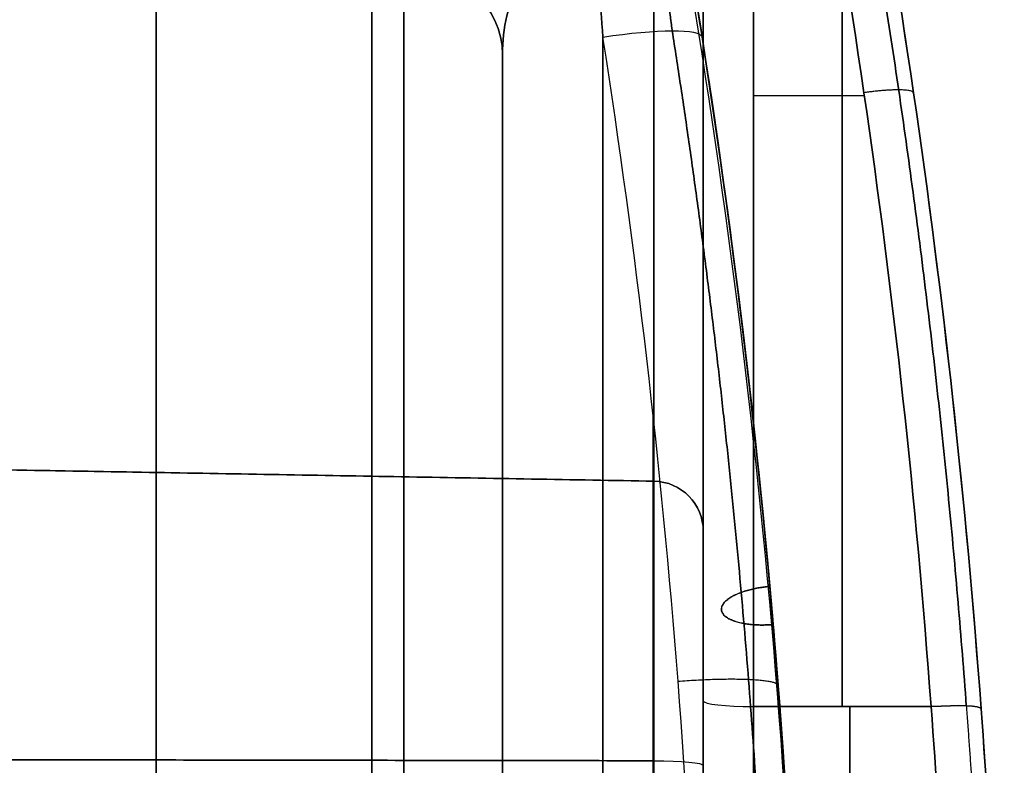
# Model space of a CAD drawing. Header units: millimetres. Extents: x -105 to 152, y -114 to 65.
# Tile 327 of 329: x 142 to 152, y 23 to 31. Entities that reach past the tile are written whole.
import ezdxf

# ---------------------------------------------------------------- set-up
doc = ezdxf.new("R2010")
doc.units = ezdxf.units.MM
doc.layers.add('Layer 01', color=18, linetype='Continuous', true_color=0x000000)

# ---------------------------------------------------------------- blocks, each defined once
blk = doc.blocks.new('Block 02')
at = {"layer": 'Layer 01'}
for p, q in [((143.6228, -35.6503), (143.6228, 35.6503)), ((149.076, 27.4015, -27.8579), (149.076, 15.5228, -27.8579)), ((149.076, 27.4015, 27.8579), (149.076, 15.5228, 27.8579)), ((149.076, 27.2104, -18.6576), (149.076, 27.2104, -28.0763)), ((149.076, 27.2104, 28.0763), (149.076, 27.2104, 18.6576)), ((129.076, 26.404, 34.3), (148.5848, 26.0635, 34.3)), ((129.076, 26.404, -34.3), (148.5848, 26.0635, -34.3)), ((147.076, 24.7672, 24.1712), (147.076, 14, 24.1712)), ((147.076, 24.7672, -24.1712), (147.076, 14, -24.1712))]:
    blk.add_line(p, q, dxfattribs=at)
at = {"layer": 'Layer 01', "extrusion": (0, 0, -1)}
for centre, radius, start in [((-66.201, 17.5), 85.875, 165.372911), ((-66.201, 17.5), 83.875, 168.102245), ((-66.201, 17.5, 12.0082), 83.875, 173.025107), ((-66.201, 17.5, -12.0082), 83.875, 173.025107), ((-148.576, 25.5635, -34.3), 0.5, 91)]:
    blk.add_arc(centre, radius, start, 180, dxfattribs=at)
at = {"layer": 'Layer 01', "extrusion": (-1, 8.59432e-16, -5.44921e-15)}
blk.add_arc((0, 181.3591, -149.076), 201.8591, 258.86762, 263.20703, dxfattribs=at)
at = {"layer": 'Layer 01', "extrusion": (-1, -3.13643e-14, -1.98865e-13)}
blk.add_arc((0, -181.3591, -149.076), 201.8591, 96.79297, 101.13238, dxfattribs=at)
at = {"layer": 'Layer 01', "extrusion": (-1, 2.33222e-16, 0)}
for centre, radius, start, end in [((0, 181.3591, -149.076), 201.8591, 258.86762, 263.20703), ((0, -181.3591, -149.576), 201.3591, 96.79297, 100.28757), ((0, -181.3591, -148.076), 199.3591, 94.006782, 98.796893), ((0, 181.3591, -147.076), 200.3591, 261.297549, 265.993218)]:
    blk.add_arc(centre, radius, start, end, dxfattribs=at)
at = {"layer": 'Layer 01', "extrusion": (-1, 2.33222e-16, 5.64488e-16)}
for centre, radius, start, end in [((0, 0, -145.7725), 35.6127, 90, 270), ((0, 0, -147.076), 34.6073, 113.86225, 151.16001)]:
    blk.add_arc(centre, radius, start, end, dxfattribs=at)
at = {"layer": 'Layer 01', "extrusion": (1, 1.61869e-15, -1.07791e-14)}
blk.add_arc((0, 181.3591, 149.576), 201.3591, 276.79297, 280.28757, dxfattribs=at)
at = {"layer": 'Layer 01', "extrusion": (1, 4.41264e-14, 2.93844e-13)}
blk.add_arc((0, -181.3591, 149.576), 201.3591, 79.71243, 83.20703, dxfattribs=at)
at = {"layer": 'Layer 01', "extrusion": (1, 2.16783e-31, -3.98619e-16)}
blk.add_arc((0, 0, 143.6228), 35.6503, 270, 90, dxfattribs=at)
at = {"layer": 'Layer 01', "extrusion": (-1, 3.82884e-29, 8.69627e-15)}
blk.add_arc((-32.6, -32.6, -148.5848), 6.5365, 360, 90, dxfattribs=at)
at = {"layer": 'Layer 01', "extrusion": (-1, -4.34813e-15, 2.86982e-29)}
blk.add_arc((-32.6, 32.6, -148.5848), 6.5365, 270, 0, dxfattribs=at)
at = {"layer": 'Layer 01', "extrusion": (1, 1.00532e-44, -1.00532e-44)}
blk.add_arc((32.6, -32.6, 149.076), 7.0365, 90, 180, dxfattribs=at)
at = {"layer": 'Layer 01', "extrusion": (1, 2.85516e-29, 4.03921e-15)}
blk.add_arc((32.6, 32.6, 149.076), 7.0365, 180, 270, dxfattribs=at)
at = {"layer": 'Layer 01', "extrusion": (-1, 0, 0)}
for centre, radius, start, end in [((-32.6, 32.6, -149.076), 7.0365, 270, 309.85714), ((-23, -36, -149.076), 2.5635, 180, 186.38125), ((-23, 36, -149.076), 2.5635, 95.20512, 180), ((-25, -28.5163, -149.076), 9.5, 42.90363, 83.20703), ((-25, -28.5163, -150.5355), 10, 36.09521, 83.20703), ((-25, 28.5163, -150.5355), 10, 276.79297, 323.90466), ((-12, -84.75, -149.076), 123.8135, 93.384488, 95.205124)]:
    blk.add_arc(centre, radius, start, end, dxfattribs=at)
at = {"layer": 'Layer 01', "extrusion": (-1, -4.15248e-14, 4.52987e-14)}
blk.add_arc((0, 0, -146.0935), 35.6071, 208.83999, 246.13775, dxfattribs=at)
at = {"layer": 'Layer 01', "extrusion": (-1, -3.29736e-14, -4.15115e-14)}
blk.add_arc((0, 0, -146.0935), 35.6071, 113.86225, 151.16001, dxfattribs=at)
at = {"layer": 'Layer 01', "extrusion": (1.12994e-15, 0.482365, -0.87597)}
blk.add_arc((-146.076, 34.6073), 1, 91, 180, dxfattribs=at)
at = {"layer": 'Layer 01', "extrusion": (-2.13559e-14, 0.482365, 0.87597)}
blk.add_arc((-146.076, -34.6073), 1, 180, 269, dxfattribs=at)
at = {"layer": 'Layer 01', "extrusion": (0.153099, -0.976586, -0.151129)}
blk.add_arc((150.9876, -15.5615, -4.7384), 1, 271.35722, 360, dxfattribs=at)
at = {"layer": 'Layer 01', "extrusion": (-0.153099, 0.976586, -0.151129)}
blk.add_arc((-150.9876, 15.5615, 4.7384), 1, 91.35722, 180, dxfattribs=at)
at = {"layer": 'Layer 01', "extrusion": (1, 5.98603e-15, 8.39475e-14)}
blk.add_arc((0, -181.3591, 148.076), 199.3591, 81.203107, 85.993218, dxfattribs=at)
at = {"layer": 'Layer 01', "extrusion": (1, -8.75445e-16, 7.80251e-15)}
blk.add_arc((0, 181.3591, 148.076), 199.3591, 274.006782, 278.796893, dxfattribs=at)
at = {"layer": 'Layer 01', "extrusion": (1, 5.13835e-15, 7.74247e-14)}
blk.add_arc((0, -181.3591, 147.076), 200.3591, 81.297549, 85.993218, dxfattribs=at)
at = {"layer": 'Layer 01', "extrusion": (-1, -8.38947e-16, 7.53324e-15)}
blk.add_arc((0, 181.3591, -147.076), 200.3591, 261.297549, 265.993218, dxfattribs=at)
at = {"layer": 'Layer 01', "extrusion": (-1, -3.63578e-15, -7.76699e-15)}
blk.add_arc((0, 0, -147.076), 34.6073, 113.86225, 151.16001, dxfattribs=at)
at = {"layer": 'Layer 01', "extrusion": (-1, -4.80047e-15, 3.33636e-15)}
blk.add_arc((0, 0, -147.076), 34.6073, 208.83999, 246.13775, dxfattribs=at)
at = {"layer": 'Layer 01', "extrusion": (-1.42064e-14, -1.39606e-14, -1)}
for centre in [(-148.576, 25.5635, 36), (-148.576, 25.5635, -36)]:
    blk.add_arc(centre, 0.5, 91, 180, dxfattribs=at)
at = {"layer": 'Layer 01', "extrusion": (1, -9.58503e-15, -5.64488e-16)}
blk.add_arc((23, -36, 148.5848), 3.0635, 275.20512, 0, dxfattribs=at)
at = {"layer": 'Layer 01', "extrusion": (-5.76093e-16, 1.00557e-17, -1)}
blk.add_arc((-148.576, 25.5635, 32.6), 0.5, 91, 180, dxfattribs=at)
at = {"layer": 'Layer 01', "extrusion": (1.02328e-17, 1.00557e-17, -1)}
blk.add_arc((-148.576, 25.5635, -32.6), 0.5, 91, 180, dxfattribs=at)
at = {"layer": 'Layer 01', "extrusion": (1, -9.2729e-16, -1.01627e-14)}
blk.add_arc((23, 36, 148.5848), 3.0635, 360, 84.79488, dxfattribs=at)
at = {"layer": 'Layer 01'}
blk.add_arc((148.576, 25.5635, -34.3), 0.5, 0, 89, dxfattribs=at)
at = {"layer": 'Layer 01', "extrusion": (-1, 1.20952e-14, -1.10435e-14)}
blk.add_arc((-23, -36, -149.076), 2.5635, 180, 264.79488, dxfattribs=at)
at = {"layer": 'Layer 01', "extrusion": (-1, 1.21981e-14, 4.64597e-18)}
blk.add_arc((-23, 36, -149.076), 2.5635, 95.20512, 180, dxfattribs=at)
at = {"layer": 'Layer 01', "extrusion": (-6.2151e-15, 0.99298, 0.118282)}
blk.add_arc((-149.576, -21.7731, 21.4515), 0.5, 0, 90, dxfattribs=at)
at = {"layer": 'Layer 01', "extrusion": (1, 5.90036e-15, -5.23923e-15)}
blk.add_arc((25, -28.5163, 149.076), 9.5, 96.79297, 180, dxfattribs=at)
at = {"layer": 'Layer 01', "extrusion": (8.40445e-16, -0.99298, 0.118282)}
blk.add_arc((149.576, 21.7731, -21.4515), 0.5, 180, 270, dxfattribs=at)
at = {"layer": 'Layer 01', "extrusion": (1, -5.48618e-15, 4.16727e-15)}
blk.add_arc((25, 28.5163, 149.076), 9.5, 180, 263.20703, dxfattribs=at)
at = {"layer": 'Layer 01', "extrusion": (-1, -8.40592e-15, 1.95866e-15)}
blk.add_arc((-25, -28.5163, -149.576), 10, 10.71506, 83.20703, dxfattribs=at)
at = {"layer": 'Layer 01', "extrusion": (-1, 7.93124e-15, 1.45032e-15)}
blk.add_arc((-25, 28.5163, -149.576), 10, 276.79297, 349.28494, dxfattribs=at)
at = {"layer": 'Layer 01', "extrusion": (0.072789, -0.990346, 0.117968)}
blk.add_arc((152.6807, 19.4501, -10.3783), 0.5, 0, 89.50323, dxfattribs=at)
at = {"layer": 'Layer 01', "extrusion": (0.072789, -0.990346, -0.117968)}
blk.add_arc((152.6807, -19.4501, -10.3783), 0.5, 270.49677, 360, dxfattribs=at)
at = {"layer": 'Layer 01', "extrusion": (-1, 1.11104e-14, -1.24931e-13)}
blk.add_arc((-12, 84.75, -148.5848), 124.3135, 264.794876, 268.380129, dxfattribs=at)
at = {"layer": 'Layer 01', "extrusion": (-1, 2.39714e-13, 4.08142e-12)}
blk.add_arc((-12, -84.75, -148.5848), 124.3135, 91.619871, 95.205124, dxfattribs=at)
at = {"layer": 'Layer 01', "extrusion": (-1.17232e-15, -0.995876, -0.090722)}
blk.add_arc((148.576, -40.5017, -19.6392), 0.5, 271, 0, dxfattribs=at)
at = {"layer": 'Layer 01', "extrusion": (-7.09039e-15, 0.995876, -0.090722)}
blk.add_arc((-148.576, 40.5017, 19.6392), 0.5, 91, 180, dxfattribs=at)
at = {"layer": 'Layer 01', "extrusion": (-1, -7.42848e-17, 1.24577e-15)}
blk.add_arc((-12, 84.75, -149.076), 123.8135, 264.794876, 268.380129, dxfattribs=at)
at = {"layer": 'Layer 01'}
for points, degree in [([(149.576, 35.9605, 16.7629), (150.4527, 31.9719, 17.4869), (151.0452, 27.9249, 18.0972), (151.3464, 23.8172, 18.5865)], 3), ([(151.3464, 23.8172, -18.5865), (151.0452, 27.9249, -18.0972), (150.4527, 31.9719, -17.4869), (149.576, 35.9605, -16.7629)], 3), ([(151.845, 23.7947, 18.09), (151.5421, 27.9162, 17.6019), (150.9461, 31.9768, 16.9931), (150.0643, 35.9788, 16.271)], 3), ([(150.0643, 35.9788, -16.271), (150.9461, 31.9768, -16.9931), (151.5421, 27.9162, -17.6019), (151.845, 23.7947, -18.09)], 3), ([(150.0758, 17.6913, -6.7868), (150.0647, 22.5768, -8.8104), (149.6264, 27.4597, -10.8334), (148.7637, 32.2793, -12.8306)], 3), ([(148.7637, 32.2793, 12.8306), (149.6264, 27.4596, 10.8334), (150.0647, 22.5768, 8.8104), (150.076, 17.6913, 6.7868)], 3), ([(150.076, 17.5, 7.7899), (150.076, 22.3194, 9.7862), (149.6604, 27.1373, 11.7814), (148.8314, 31.8957, 13.7517)], 3), ([(148.8314, 31.8957, -13.7517), (149.6604, 27.1373, -11.7814), (150.076, 22.3194, -9.7862), (150.076, 17.5, -7.7899)], 3), ([(147.9904, 31.5415, 15.4927), (148.0201, 31.1905, 15.5464), (148.0487, 30.8395, 15.6005), (148.076, 30.4884, 15.6549)], 3), ([(148.076, 30.4884, -15.6549), (148.0487, 30.8395, -15.6005), (148.0201, 31.1905, -15.5464), (147.9904, 31.5415, -15.4927)], 3), ([(148.8907, 31.5514, -14.509), (148.9507, 31.1978, -14.5598), (149.0085, 30.8442, -14.6125), (149.064, 30.4904, -14.6666)], 3), ([(149.064, 30.4904, 14.6666), (149.0085, 30.8442, 14.6125), (148.9507, 31.1978, 14.5598), (148.8907, 31.5514, 14.509)], 3), ([(149.076, 17.5882, -17.2226), (149.076, 21.9309, -16.838), (148.7402, 26.2306, -16.3138), (148.076, 30.4884, -15.6549)], 3), ([(149.076, 17.5882, 17.2226), (149.076, 21.9309, 16.838), (148.7402, 26.2306, 16.3138), (148.076, 30.4884, 15.6549)], 3), ([(149.064, 30.4904, -14.6666), (149.7362, 26.2026, -15.3223), (150.076, 21.8729, -15.8438), (150.076, 17.5, -16.2265)], 3), ([(150.076, 17.5, 16.2265), (150.076, 21.8729, 15.8438), (149.7362, 26.2026, 15.3223), (149.064, 30.4904, 14.6666)], 3), ([(150.6815, 29.9027, -17.7673), (150.1288, 29.9027, -17.7673), (149.576, 29.9027, -17.7673)], 2), ([(150.6815, 29.9027, 17.7673), (150.1288, 29.9027, 17.7673), (149.576, 29.9027, 17.7673)], 2), ([(148.5848, 26.0635, 32.6), (138.8304, 26.2337, 32.6), (129.076, 26.404, 32.6)], 2), ([(129.076, 26.404, 36), (138.8304, 26.2337, 36), (148.5848, 26.0635, 36)], 2), ([(129.076, 26.404, -36), (138.8304, 26.2337, -36), (148.5848, 26.0635, -36)], 2), ([(129.076, 26.404, -32.6), (138.8304, 26.2337, -32.6), (148.5848, 26.0635, -32.6)], 2), ([(148.5848, 26.0635, -36), (148.5848, 26.0635, -34.3), (148.5848, 26.0635, -32.6)], 2), ([(148.5848, 26.0635, 32.6), (148.5848, 26.0635, 34.3), (148.5848, 26.0635, 36)], 2), ([(149.076, 25.5635, -32.6), (149.076, 25.5635, -34.3), (149.076, 25.5635, -36)], 2), ([(149.076, 25.5635, 36), (149.076, 25.5635, 34.3), (149.076, 25.5635, 32.6)], 2), ([(151.3464, 23.8172, -18.5865), (150.4612, 23.8172, -18.5865), (149.576, 23.8172, -18.5865)], 2), ([(149.576, 23.8172, 18.5865), (150.4612, 23.8172, 18.5865), (151.3464, 23.8172, 18.5865)], 2), ([(151.3464, 23.8172, 18.5865), (151.3978, 23.1513, 18.6658), (151.4391, 22.5034, 18.8102), (151.4719, 21.8729, 19.0178)], 3), ([(151.4719, 21.8729, -19.0178), (151.4391, 22.5034, -18.8102), (151.3978, 23.1513, -18.6658), (151.3464, 23.8172, -18.5865)], 3), ([(151.9712, 21.7412, 18.5429), (151.9383, 22.4066, 18.3251), (151.8968, 23.0908, 18.1733), (151.845, 23.7947, 18.09)], 3), ([(151.845, 23.7947, -18.09), (151.8968, 23.0909, -18.1733), (151.9383, 22.4066, -18.3251), (151.9712, 21.7412, -18.5429)], 3), ([(128.5848, 23.3096, -39.3985), (138.5848, 23.2938, -39.2247), (148.5848, 23.2779, -39.0508)], 2), ([(148.5848, 23.2779, 39.0508), (138.5848, 23.2938, 39.2247), (128.5848, 23.3096, 39.3985)], 2)]:
    blk.add_open_spline(points, degree=degree, dxfattribs=at)
for points, weights in [([(151.6975, 23.8255, 18.4395), (151.3943, 27.9408, 17.9501), (150.7993, 31.9971, 17.3396), (149.9149, 36.0078, 16.6123)], [0.855082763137, 0.856345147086, 0.858099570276, 0.860282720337]), ([(149.9149, 36.0078, -16.6123), (150.7993, 31.9971, -17.3396), (151.3943, 27.9408, -17.9501), (151.6975, 23.8255, -18.4395)], [0.860282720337, 0.858099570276, 0.856345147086, 0.855082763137]), ([(148.6237, 31.602, 15.169), (148.6736, 31.2498, 15.231), (148.7212, 30.8995, 15.2939), (148.7665, 30.5506, 15.3573)], [0.872628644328, 0.86758164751, 0.862606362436, 0.857715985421]), ([(148.7665, 30.5506, -15.3573), (148.7212, 30.8995, -15.2939), (148.6736, 31.2498, -15.231), (148.6237, 31.602, -15.169)], [0.857715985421, 0.862606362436, 0.86758164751, 0.872628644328]), ([(149.7831, 17.5624, -16.9309), (149.7815, 21.9313, -16.5456), (149.4414, 26.2554, -16.0204), (148.7665, 30.5506, -15.3573)], [0.853553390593, 0.85436634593, 0.855772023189, 0.857715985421]), ([(148.7665, 30.5506, 15.3573), (149.4414, 26.2554, 16.0204), (149.7815, 21.9313, 16.5456), (149.7831, 17.5624, 16.9309)], [0.857715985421, 0.855772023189, 0.85436634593, 0.853553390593]), ([(151.6975, 23.8255, 18.4395), (151.7484, 23.1467, 18.5193), (151.7896, 22.4856, 18.6658), (151.8223, 21.8436, 18.8761)], [0.855082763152, 0.855771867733, 0.85615219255, 0.856273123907]), ([(151.6975, 23.8255, -18.4395), (151.7484, 23.1467, -18.5193), (151.7896, 22.4856, -18.6658), (151.8223, 21.8436, -18.8761)], [0.855082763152, 0.855771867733, 0.85615219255, 0.856273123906])]:
    blk.add_rational_spline(points, weights, degree=3, dxfattribs=at)
at = {"layer": 'Layer 01', "extrusion": (-5.34424e-13, 0.382683, -0.92388)}
blk.add_open_spline([(148.7967, 31.9021, 13.7555), (149.2215, 29.4977, 12.7596), (149.5414, 27.0705, 11.7542), (149.9686, 22.197, 9.7355), (150.076, 19.7509, 8.7223), (150.076, 17.3087, 7.7107)], degree=3, knots=[0, 0, 0, 0, 8.015467, 8.015467, 16.030935, 16.030935, 16.030935, 16.030935], dxfattribs=at)
at = {"layer": 'Layer 01', "extrusion": (-6.02435e-12, -0.382683, -0.92388)}
blk.add_open_spline([(148.7967, 31.9021, -13.7555), (149.2215, 29.4977, -12.7596), (149.5414, 27.0705, -11.7542), (149.9686, 22.197, -9.7355), (150.076, 19.7509, -8.7223), (150.076, 17.3087, -7.7107)], degree=3, knots=[0, 0, 0, 0, 8.015467, 8.015467, 16.030933, 16.030933, 16.030933, 16.030933], dxfattribs=at)
at = {"layer": 'Layer 01'}
for points, knots in [([(147.076, 30.3149, 16.6933), (147.076, 30.446, 16.5764), (147.0896, 30.5753, 16.4582), (147.1484, 30.827, 16.2226), (147.1939, 30.9503, 16.1043), (147.3276, 31.1806, 15.8774), (147.4157, 31.2888, 15.7676), (147.5979, 31.4215, 15.6285), (147.6651, 31.4592, 15.588), (147.8177, 31.5171, 15.5239), (147.9021, 31.5362, 15.5013), (147.9904, 31.5415, 15.4927)], [0, 0, 0, 0, 0.527731, 0.527731, 1.055463, 1.055463, 1.583194, 1.583194, 1.847059, 1.847059, 2.110925, 2.110925, 2.110925, 2.110925]), ([(147.9904, 31.5415, -15.4927), (147.9029, 31.5363, -15.5012), (147.8182, 31.5172, -15.5237), (147.6653, 31.4593, -15.5879), (147.5956, 31.42, -15.6301), (147.4154, 31.2882, -15.7683), (147.3267, 31.1793, -15.8787), (147.1935, 30.9494, -16.1052), (147.1481, 30.8259, -16.2237), (147.0895, 30.5745, -16.459), (147.076, 30.446, -16.5764), (147.076, 30.3149, -16.6933)], [0, 0, 0, 0, 0.263854, 0.263854, 0.527708, 0.527708, 1.055416, 1.055416, 1.583125, 1.583125, 2.110833, 2.110833, 2.110833, 2.110833])]:
    blk.add_open_spline(points, degree=3, knots=knots, dxfattribs=at)
at = {"layer": 'Layer 01', "extrusion": (-1, 0, 0)}
for points, weights in [([(150.4612, 31.3313, -17.5475), (150.4612, 27.584, -18.1378), (150.4612, 23.8172, -18.5865)], [0.99977555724, 0.999707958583, 0.99999516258]), ([(148.576, 26.7263, -16.2004), (148.576, 20.3494, -17.0631), (148.576, 13.9301, -17.5127)], [0.999690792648, 0.99932413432, 0.999998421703])]:
    blk.add_rational_spline(points, weights, degree=2, dxfattribs=at)
at = {"layer": 'Layer 01', "extrusion": (1, 0, 0)}
blk.add_rational_spline([(150.4612, 23.8172, 18.5865), (150.4612, 27.584, 18.1378), (150.4612, 31.3313, 17.5475)], [0.99999516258, 0.999707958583, 0.99977555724], degree=2, dxfattribs=at)
at = {"layer": 'Layer 01', "extrusion": (0.143472, -0.978614, 0.147409)}
blk.add_rational_spline([(151.1717, 29.9317, 17.2682), (151.1615, 30.0031, 17.7523), (150.677, 29.9336, 17.7627)], [1, 0.714678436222, 0.999992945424], degree=2, dxfattribs=at)
at = {"layer": 'Layer 01', "extrusion": (-0.143472, 0.978614, 0.147409)}
blk.add_rational_spline([(151.1717, 29.9317, -17.2682), (151.1615, 30.0031, -17.7523), (150.677, 29.9336, -17.7627)], [1, 0.714678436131, 0.999992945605], degree=2, dxfattribs=at)
at = {"layer": 'Layer 01', "extrusion": (1, 4.78554e-15, 6.83201e-14)}
blk.add_rational_spline([(148.576, 13.9301, 17.5127), (148.576, 20.3494, 17.0631), (148.576, 26.7263, 16.2004)], [0.999998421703, 0.99932413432, 0.999690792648], degree=2, dxfattribs=at)
at = {"layer": 'Layer 01', "extrusion": (-0.080731, 0.920864, 0.381434)}
blk.add_rational_spline([(149.755, 24.6338, 10.7448), (148.805, 24.5627, 10.7154), (148.759, 24.9295, 9.8201), (149.7387, 25.0151, 9.8207)], [1, 0.344081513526, 0.3335066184, 0.96827531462], degree=3, dxfattribs=at)
at = {"layer": 'Layer 01', "extrusion": (0.080731, -0.920864, 0.381434)}
blk.add_rational_spline([(149.7386, 25.0151, -9.8207), (148.759, 24.9295, -9.8202), (148.805, 24.5627, -10.7154), (149.755, 24.6338, -10.7448), (149.7606, 24.6342, -10.745), (149.7663, 24.6346, -10.7451), (149.772, 24.6351, -10.7451)], [0.968222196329, 0.333507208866, 0.34409981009, 1, 0.988843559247, 0.977873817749, 0.967090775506], degree=3, knots=[0.048461, 0.048461, 0.048461, 0.048461, 3.00074, 3.00074, 3.00074, 3.050956, 3.050956, 3.050956, 3.050956], dxfattribs=at)
at = {"layer": 'Layer 01', "extrusion": (0.080731, -0.920864, -0.381434)}
blk.add_rational_spline([(149.772, 24.6351, 10.7451), (149.7663, 24.6346, 10.7451), (149.7606, 24.6342, 10.745), (149.755, 24.6338, 10.7448)], [0.967090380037, 0.977873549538, 0.988843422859, 1], degree=3, dxfattribs=at)
at = {"layer": 'Layer 01', "extrusion": (-0.077387, 0.989691, 0.120507)}
blk.add_rational_spline([(148.8251, 24.0703, -16.5416), (149.813, 24.1465, -16.5324), (149.822, 24.0274, -15.5489)], [0.99999450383, 0.710424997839, 0.999997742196], degree=2, dxfattribs=at)
at = {"layer": 'Layer 01', "extrusion": (0.077387, -0.989691, 0.120507)}
blk.add_rational_spline([(148.8251, 24.0703, 16.5416), (149.813, 24.1465, 16.5324), (149.822, 24.0274, 15.5489)], [0.999994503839, 0.710424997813, 0.999997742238], degree=2, dxfattribs=at)

msp = doc.modelspace()

# ---------------------------------------------------------------- block references
at = {"layer": 'Layer 01'}
msp.add_blockref('Block 02', (0, 0), dxfattribs=at)

doc.saveas('drawing.dxf')
